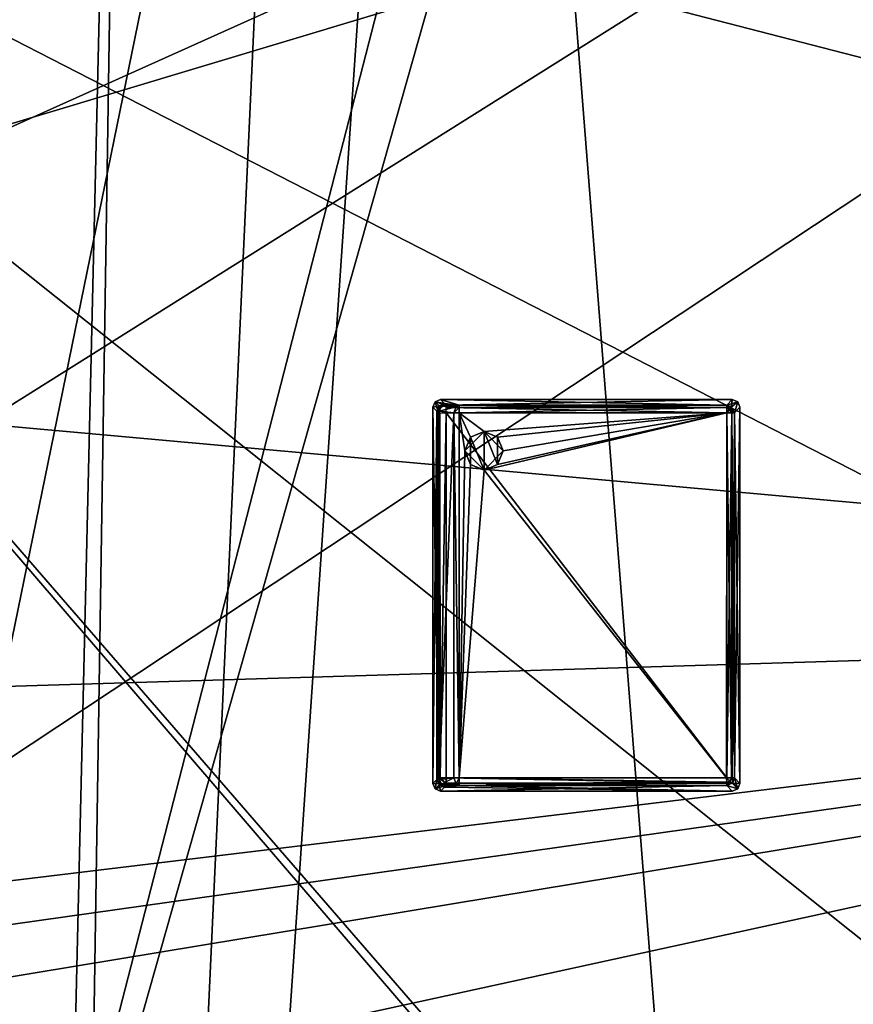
# Model space of a CAD drawing. Header units: millimetres. Extents: x -78 to 78, y -78 to 78.
# Tile 278 of 449: x 26 to 37, y 12 to 25. Entities that reach past the tile are written whole.
import ezdxf

# ---------------------------------------------------------------- set-up
doc = ezdxf.new("R2010")
doc.units = ezdxf.units.MM
doc.header["$LTSCALE"] = 41.718519
for name, color, linetype in [('10', 7, 'CONTINUOUS'), ('328', 7, 'CONTINUOUS'), ('344', 7, 'CONTINUOUS'), ('6', 7, 'CONTINUOUS'), ('6010', 7, 'CONTINUOUS'), ('6018', 7, 'CONTINUOUS'), ('6019', 7, 'CONTINUOUS'), ('6020', 7, 'CONTINUOUS'), ('6021', 7, 'CONTINUOUS'), ('6022', 7, 'CONTINUOUS'), ('6023', 7, 'CONTINUOUS'), ('6024', 7, 'CONTINUOUS'), ('6025', 7, 'CONTINUOUS'), ('6026', 7, 'CONTINUOUS'), ('6027', 7, 'CONTINUOUS'), ('6028', 7, 'CONTINUOUS'), ('6029', 7, 'CONTINUOUS'), ('6030', 7, 'CONTINUOUS'), ('6031', 7, 'CONTINUOUS'), ('6032', 7, 'CONTINUOUS'), ('6033', 7, 'CONTINUOUS'), ('6034', 7, 'CONTINUOUS'), ('6035', 7, 'CONTINUOUS'), ('6036', 7, 'CONTINUOUS'), ('6037', 7, 'CONTINUOUS'), ('6038', 7, 'CONTINUOUS'), ('6039', 7, 'CONTINUOUS'), ('6040', 7, 'CONTINUOUS'), ('6041', 7, 'CONTINUOUS'), ('6042', 7, 'CONTINUOUS'), ('6043', 7, 'CONTINUOUS'), ('6044', 7, 'CONTINUOUS'), ('6045', 7, 'CONTINUOUS'), ('6046', 7, 'CONTINUOUS'), ('6047', 7, 'CONTINUOUS'), ('6048', 7, 'CONTINUOUS'), ('6049', 7, 'CONTINUOUS'), ('6050', 7, 'CONTINUOUS'), ('6051', 7, 'CONTINUOUS'), ('6052', 7, 'CONTINUOUS'), ('6053', 7, 'CONTINUOUS'), ('6054', 7, 'CONTINUOUS'), ('6055', 7, 'CONTINUOUS'), ('6056', 7, 'CONTINUOUS'), ('6057', 7, 'CONTINUOUS'), ('6058', 7, 'CONTINUOUS'), ('6059', 7, 'CONTINUOUS'), ('6060', 7, 'CONTINUOUS'), ('6061', 7, 'CONTINUOUS'), ('6062', 7, 'CONTINUOUS'), ('6063', 7, 'CONTINUOUS'), ('6064', 7, 'CONTINUOUS'), ('6065', 7, 'CONTINUOUS'), ('6066', 7, 'CONTINUOUS'), ('6067', 7, 'CONTINUOUS'), ('748', 7, 'CONTINUOUS'), ('971', 7, 'CONTINUOUS')]:
    doc.layers.add(name, color=color, linetype=linetype)

msp = doc.modelspace()

# ---------------------------------------------------------------- linework, layer by layer
at = {"layer": '10', "linetype": 'CONTINUOUS'}
for points in [[(48.5, 30.5, -2), (-72.626, 23.226, -2), (-60, 32.9, -2), (48.5, 30.5, -2)], [(-72.626, 23.226, -2), (48.5, 30.5, -2), (0, 22.25, -2), (-72.626, 23.226, -2)], [(0, 22.25, -2), (48.5, 30.5, -2), (11.127, 19.267, -2), (0, 22.25, -2)], [(11.127, 19.267, -2), (48.5, 30.5, -2), (19.267, 11.127, -2), (11.127, 19.267, -2)], [(48.5, 30.5, -2), (49.5, -30.5, -2), (19.267, 11.127, -2), (48.5, 30.5, -2)]]:
    msp.add_3dface(points, dxfattribs=at)
at = {"layer": '328', "linetype": 'CONTINUOUS'}
for points in [[(15.5, -30, 15), (15.5, 30, 15), (32.5, -30, 15), (15.5, -30, 15)], [(15.5, 30, 15), (32.5, 30, 15), (72.319, 15.343, 15), (15.5, 30, 15)], [(32.5, -30, 15), (15.5, 30, 15), (47.5, -30, 15), (32.5, -30, 15)], [(47.5, -30, 15), (15.5, 30, 15), (67, -30, 15), (47.5, -30, 15)], [(67, -30, 15), (15.5, 30, 15), (67.5, -30, 15), (67, -30, 15)], [(67.5, -30, 15), (15.5, 30, 15), (72.319, -15.343, 15), (67.5, -30, 15)], [(72.319, -15.343, 15), (15.5, 30, 15), (73.949, 0, 15), (72.319, -15.343, 15)], [(73.949, 0, 15), (15.5, 30, 15), (72.319, 15.343, 15), (73.949, 0, 15)], [(32.5, 30, 15), (47.5, 30, 15), (72.319, 15.343, 15), (32.5, 30, 15)]]:
    msp.add_3dface(points, dxfattribs=at)
at = {"layer": '344', "linetype": 'CONTINUOUS'}
for points in [[(15.5, 30, 16.5), (15.5, -30, 16.5), (32.5, 30, 16.5), (15.5, 30, 16.5)], [(32.5, 30, 16.5), (15.5, -30, 16.5), (47.5, 30, 16.5), (32.5, 30, 16.5)], [(47.5, 30, 16.5), (15.5, -30, 16.5), (67, 30, 16.5), (47.5, 30, 16.5)], [(67, 30, 16.5), (15.5, -30, 16.5), (67.5, 30, 16.5), (67, 30, 16.5)], [(67.5, 30, 16.5), (15.5, -30, 16.5), (72.319, 15.343, 16.5), (67.5, 30, 16.5)], [(72.319, 15.343, 16.5), (15.5, -30, 16.5), (73.949, 0, 16.5), (72.319, 15.343, 16.5)]]:
    msp.add_3dface(points, dxfattribs=at)
at = {"layer": '6', "linetype": 'CONTINUOUS'}
for points in [[(24, 33), (15.5, -33), (29, 33), (24, 33)], [(29, 33), (15.5, -33), (32.5, 33), (29, 33)], [(32.5, 33), (15.5, -33), (47.5, 33), (32.5, 33)], [(47.5, 33), (15.5, -33), (48.5, 31), (47.5, 33)], [(48.5, 31), (15.5, -33), (48.5, 30.5), (48.5, 31)], [(48.5, 30.5), (15.5, -33), (49.5, 30.5), (48.5, 30.5)], [(49.5, 30.5), (15.5, -33), (48.5, -30.5), (49.5, 30.5)]]:
    msp.add_3dface(points, dxfattribs=at)
at = {"layer": '6010', "color": 7, "linetype": 'CONTINUOUS'}
for points in [[(31.867, 19.135, 23.321), (31.617, 19.385, 23.321), (31.866, 19.635, 23.321), (31.867, 19.135, 23.321)], [(32.117, 19.385, 23.321), (31.867, 19.135, 23.321), (31.866, 19.635, 23.321), (32.117, 19.385, 23.321)]]:
    msp.add_3dface(points, dxfattribs=at)
at = {"layer": '6018', "color": 7, "linetype": 'CONTINUOUS'}
for points in [[(35.028, 19.88, 21.77), (35.028, 15.123, 21.77), (31.371, 19.88, 21.77), (35.028, 19.88, 21.77)], [(31.371, 19.88, 21.77), (35.028, 15.123, 21.77), (31.371, 15.123, 21.77), (31.371, 19.88, 21.77)]]:
    msp.add_3dface(points, dxfattribs=at)
at = {"layer": '6019', "color": 7, "linetype": 'CONTINUOUS'}
for points in [[(31.371, 19.98, 21.86), (35.028, 19.98, 21.862), (35.028, 19.951, 21.8), (31.371, 19.98, 21.86)], [(31.371, 19.98, 21.86), (35.028, 19.951, 21.8), (31.374, 19.948, 21.797), (31.371, 19.98, 21.86)], [(31.374, 19.948, 21.797), (35.028, 19.88, 21.77), (31.371, 19.88, 21.77), (31.374, 19.948, 21.797)], [(35.028, 19.951, 21.8), (35.028, 19.88, 21.77), (31.374, 19.948, 21.797), (35.028, 19.951, 21.8)]]:
    msp.add_3dface(points, dxfattribs=at)
at = {"layer": '6020', "color": 7, "linetype": 'CONTINUOUS'}
for points in [[(31.3, 20.052, 22.545), (35.1, 20.052, 22.545), (31.371, 19.98, 21.86), (31.3, 20.052, 22.545)], [(31.371, 19.98, 21.86), (35.1, 20.052, 22.545), (35.028, 19.98, 21.862), (31.371, 19.98, 21.86)]]:
    msp.add_3dface(points, dxfattribs=at)
at = {"layer": '6021', "color": 7, "linetype": 'CONTINUOUS'}
for points in [[(31.272, 19.88, 21.86), (31.2, 19.952, 22.545), (31.229, 20.022, 22.543), (31.272, 19.88, 21.86)], [(31.229, 20.022, 22.543), (31.3, 20.052, 22.545), (31.371, 19.98, 21.86), (31.229, 20.022, 22.543)], [(31.272, 19.88, 21.86), (31.229, 20.022, 22.543), (31.301, 19.95, 21.855), (31.272, 19.88, 21.86)], [(31.229, 20.022, 22.543), (31.371, 19.98, 21.86), (31.301, 19.95, 21.855), (31.229, 20.022, 22.543)]]:
    msp.add_3dface(points, dxfattribs=at)
at = {"layer": '6022', "color": 7, "linetype": 'CONTINUOUS'}
for points in [[(31.2, 19.952, 22.645), (31.229, 20.022, 22.647), (31.2, 19.952, 22.545), (31.2, 19.952, 22.645)], [(31.2, 19.952, 22.545), (31.229, 20.022, 22.647), (31.229, 20.022, 22.543), (31.2, 19.952, 22.545)], [(31.229, 20.022, 22.647), (31.3, 20.052, 22.645), (31.229, 20.022, 22.543), (31.229, 20.022, 22.647)], [(31.229, 20.022, 22.543), (31.3, 20.052, 22.645), (31.3, 20.052, 22.545), (31.229, 20.022, 22.543)]]:
    msp.add_3dface(points, dxfattribs=at)
at = {"layer": '6023', "color": 7, "linetype": 'CONTINUOUS'}
for points in [[(31.2, 19.952, 22.645), (31.281, 19.97, 23.145), (31.229, 20.022, 22.647), (31.2, 19.952, 22.645)], [(31.351, 20, 23.138), (31.3, 20.052, 22.645), (31.229, 20.022, 22.647), (31.351, 20, 23.138)], [(31.281, 19.97, 23.145), (31.351, 20, 23.138), (31.229, 20.022, 22.647), (31.281, 19.97, 23.145)], [(31.252, 19.9, 23.141), (31.281, 19.97, 23.145), (31.2, 19.952, 22.645), (31.252, 19.9, 23.141)]]:
    msp.add_3dface(points, dxfattribs=at)
at = {"layer": '6024', "color": 7, "linetype": 'CONTINUOUS'}
for points in [[(35.028, 15.123, 21.77), (35.028, 19.88, 21.77), (35.095, 19.88, 21.796), (35.028, 15.123, 21.77)], [(35.099, 15.123, 21.8), (35.028, 15.123, 21.77), (35.095, 19.88, 21.796), (35.099, 15.123, 21.8)], [(35.128, 19.88, 21.86), (35.099, 15.123, 21.8), (35.095, 19.88, 21.796), (35.128, 19.88, 21.86)], [(35.128, 15.123, 21.862), (35.099, 15.123, 21.8), (35.128, 19.88, 21.86), (35.128, 15.123, 21.862)]]:
    msp.add_3dface(points, dxfattribs=at)
at = {"layer": '6025', "color": 7, "linetype": 'CONTINUOUS'}
for points in [[(31.252, 19.9, 23.141), (31.303, 19.968, 23.186), (31.281, 19.97, 23.145), (31.252, 19.9, 23.141)], [(31.281, 19.9, 23.201), (31.303, 19.968, 23.186), (31.252, 19.9, 23.141), (31.281, 19.9, 23.201)], [(31.303, 19.968, 23.186), (31.351, 20, 23.138), (31.281, 19.97, 23.145), (31.303, 19.968, 23.186)]]:
    msp.add_3dface(points, dxfattribs=at)
at = {"layer": '6026', "color": 7, "linetype": 'CONTINUOUS'}
for points in [[(35.028, 19.951, 21.8), (35.028, 19.98, 21.862), (35.088, 19.959, 21.855), (35.028, 19.951, 21.8)], [(35.128, 19.88, 21.86), (35.028, 19.951, 21.8), (35.088, 19.959, 21.855), (35.128, 19.88, 21.86)], [(35.095, 19.88, 21.796), (35.028, 19.88, 21.77), (35.028, 19.951, 21.8), (35.095, 19.88, 21.796)], [(35.128, 19.88, 21.86), (35.095, 19.88, 21.796), (35.028, 19.951, 21.8), (35.128, 19.88, 21.86)]]:
    msp.add_3dface(points, dxfattribs=at)
at = {"layer": '6027', "color": 7, "linetype": 'CONTINUOUS'}
for points in [[(31.371, 15.123, 21.77), (35.028, 15.123, 21.77), (35.028, 15.056, 21.796), (31.371, 15.123, 21.77)], [(31.371, 15.123, 21.77), (35.028, 15.056, 21.796), (31.371, 15.056, 21.796), (31.371, 15.123, 21.77)], [(35.028, 15.056, 21.796), (35.028, 15.024, 21.86), (31.371, 15.056, 21.796), (35.028, 15.056, 21.796)], [(31.371, 15.056, 21.796), (35.028, 15.024, 21.86), (31.371, 15.024, 21.86), (31.371, 15.056, 21.796)]]:
    msp.add_3dface(points, dxfattribs=at)
at = {"layer": '6028', "color": 7, "linetype": 'CONTINUOUS'}
for points in [[(35.028, 15.123, 21.77), (35.099, 15.123, 21.8), (35.028, 15.056, 21.796), (35.028, 15.123, 21.77)], [(35.028, 15.024, 21.86), (35.099, 15.123, 21.8), (35.107, 15.063, 21.855), (35.028, 15.024, 21.86)], [(35.099, 15.123, 21.8), (35.028, 15.024, 21.86), (35.028, 15.056, 21.796), (35.099, 15.123, 21.8)], [(35.099, 15.123, 21.8), (35.128, 15.123, 21.862), (35.107, 15.063, 21.855), (35.099, 15.123, 21.8)]]:
    msp.add_3dface(points, dxfattribs=at)
at = {"layer": '6029', "color": 7, "linetype": 'CONTINUOUS'}
for points in [[(31.281, 19.9, 23.201), (31.501, 19.957, 23.369), (31.303, 19.968, 23.186), (31.281, 19.9, 23.201)], [(31.281, 19.9, 23.201), (31.471, 19.88, 23.391), (31.501, 19.957, 23.369), (31.281, 19.9, 23.201)], [(31.541, 19.98, 23.33), (31.351, 20, 23.138), (31.303, 19.968, 23.186), (31.541, 19.98, 23.33)], [(31.501, 19.957, 23.369), (31.541, 19.98, 23.33), (31.303, 19.968, 23.186), (31.501, 19.957, 23.369)]]:
    msp.add_3dface(points, dxfattribs=at)
at = {"layer": '6030', "color": 7, "linetype": 'CONTINUOUS'}
for points in [[(31.3, 20.052, 22.645), (35.1, 20.052, 22.645), (31.3, 20.052, 22.545), (31.3, 20.052, 22.645)], [(31.3, 20.052, 22.545), (35.1, 20.052, 22.645), (35.1, 20.052, 22.545), (31.3, 20.052, 22.545)]]:
    msp.add_3dface(points, dxfattribs=at)
at = {"layer": '6031', "color": 7, "linetype": 'CONTINUOUS'}
for points in [[(31.296, 15.123, 21.804), (31.272, 15.123, 21.862), (31.291, 19.88, 21.811), (31.296, 15.123, 21.804)], [(31.291, 19.88, 21.811), (31.272, 15.123, 21.862), (31.272, 19.88, 21.86), (31.291, 19.88, 21.811)], [(31.371, 19.88, 21.77), (31.296, 15.123, 21.804), (31.291, 19.88, 21.811), (31.371, 19.88, 21.77)], [(31.371, 19.88, 21.77), (31.371, 15.123, 21.77), (31.296, 15.123, 21.804), (31.371, 19.88, 21.77)]]:
    msp.add_3dface(points, dxfattribs=at)
at = {"layer": '6032', "color": 7, "linetype": 'CONTINUOUS'}
for points in [[(31.371, 15.056, 21.796), (31.311, 15.044, 21.855), (31.272, 15.123, 21.862), (31.371, 15.056, 21.796)], [(31.371, 15.056, 21.796), (31.272, 15.123, 21.862), (31.296, 15.123, 21.804), (31.371, 15.056, 21.796)], [(31.371, 15.123, 21.77), (31.371, 15.056, 21.796), (31.296, 15.123, 21.804), (31.371, 15.123, 21.77)], [(31.371, 15.056, 21.796), (31.371, 15.024, 21.86), (31.311, 15.044, 21.855), (31.371, 15.056, 21.796)]]:
    msp.add_3dface(points, dxfattribs=at)
at = {"layer": '6033', "color": 7, "linetype": 'CONTINUOUS'}
for points in [[(35.028, 15.024, 21.86), (35.107, 15.063, 21.855), (35.171, 14.981, 22.543), (35.028, 15.024, 21.86)], [(35.1, 14.952, 22.545), (35.028, 15.024, 21.86), (35.171, 14.981, 22.543), (35.1, 14.952, 22.545)], [(35.107, 15.063, 21.855), (35.128, 15.123, 21.862), (35.171, 14.981, 22.543), (35.107, 15.063, 21.855)], [(35.128, 15.123, 21.862), (35.2, 15.051, 22.545), (35.171, 14.981, 22.543), (35.128, 15.123, 21.862)]]:
    msp.add_3dface(points, dxfattribs=at)
at = {"layer": '6034', "color": 7, "linetype": 'CONTINUOUS'}
for points in [[(31.281, 15.103, 23.201), (31.471, 19.88, 23.391), (31.281, 19.9, 23.201), (31.281, 15.103, 23.201)], [(31.281, 15.103, 23.201), (31.471, 15.123, 23.391), (31.471, 19.88, 23.391), (31.281, 15.103, 23.201)]]:
    msp.add_3dface(points, dxfattribs=at)
at = {"layer": '6035', "color": 7, "linetype": 'CONTINUOUS'}
for points in [[(35.028, 19.98, 21.862), (35.1, 20.052, 22.545), (35.171, 20.022, 22.543), (35.028, 19.98, 21.862)], [(35.088, 19.959, 21.855), (35.028, 19.98, 21.862), (35.171, 20.022, 22.543), (35.088, 19.959, 21.855)], [(35.128, 19.88, 21.86), (35.088, 19.959, 21.855), (35.171, 20.022, 22.543), (35.128, 19.88, 21.86)], [(35.2, 19.952, 22.545), (35.128, 19.88, 21.86), (35.171, 20.022, 22.543), (35.2, 19.952, 22.545)]]:
    msp.add_3dface(points, dxfattribs=at)
at = {"layer": '6036', "color": 7, "linetype": 'CONTINUOUS'}
for points in [[(35.1, 20.052, 22.645), (35.171, 20.022, 22.647), (35.1, 20.052, 22.545), (35.1, 20.052, 22.645)], [(35.1, 20.052, 22.545), (35.171, 20.022, 22.647), (35.171, 20.022, 22.543), (35.1, 20.052, 22.545)], [(35.171, 20.022, 22.647), (35.2, 19.952, 22.645), (35.171, 20.022, 22.543), (35.171, 20.022, 22.647)], [(35.2, 19.952, 22.645), (35.2, 19.952, 22.545), (35.171, 20.022, 22.543), (35.2, 19.952, 22.645)]]:
    msp.add_3dface(points, dxfattribs=at)
at = {"layer": '6037', "color": 7, "linetype": 'CONTINUOUS'}
for points in [[(31.2, 15.051, 22.645), (31.2, 19.952, 22.645), (31.2, 15.051, 22.545), (31.2, 15.051, 22.645)], [(31.2, 15.051, 22.545), (31.2, 19.952, 22.645), (31.2, 19.952, 22.545), (31.2, 15.051, 22.545)]]:
    msp.add_3dface(points, dxfattribs=at)
at = {"layer": '6038', "color": 7, "linetype": 'CONTINUOUS'}
for points in [[(31.311, 15.044, 21.855), (31.2, 15.051, 22.545), (31.272, 15.123, 21.862), (31.311, 15.044, 21.855)], [(31.229, 14.981, 22.543), (31.2, 15.051, 22.545), (31.311, 15.044, 21.855), (31.229, 14.981, 22.543)], [(31.371, 15.024, 21.86), (31.229, 14.981, 22.543), (31.311, 15.044, 21.855), (31.371, 15.024, 21.86)], [(31.371, 15.024, 21.86), (31.3, 14.952, 22.545), (31.229, 14.981, 22.543), (31.371, 15.024, 21.86)]]:
    msp.add_3dface(points, dxfattribs=at)
at = {"layer": '6039', "color": 7, "linetype": 'CONTINUOUS'}
for points in [[(35.128, 19.88, 21.86), (35.2, 19.952, 22.545), (35.2, 15.051, 22.545), (35.128, 19.88, 21.86)], [(35.128, 15.123, 21.862), (35.128, 19.88, 21.86), (35.2, 15.051, 22.545), (35.128, 15.123, 21.862)]]:
    msp.add_3dface(points, dxfattribs=at)
at = {"layer": '6040', "color": 7, "linetype": 'CONTINUOUS'}
for points in [[(31.371, 15.024, 21.86), (35.028, 15.024, 21.86), (31.3, 14.952, 22.545), (31.371, 15.024, 21.86)], [(35.028, 15.024, 21.86), (35.1, 14.952, 22.545), (31.3, 14.952, 22.545), (35.028, 15.024, 21.86)]]:
    msp.add_3dface(points, dxfattribs=at)
at = {"layer": '6041', "color": 7, "linetype": 'CONTINUOUS'}
for points in [[(31.471, 15.123, 23.391), (31.281, 15.103, 23.201), (31.303, 15.035, 23.185), (31.471, 15.123, 23.391)], [(31.501, 15.046, 23.369), (31.471, 15.123, 23.391), (31.303, 15.035, 23.185), (31.501, 15.046, 23.369)], [(31.351, 15.004, 23.141), (31.501, 15.046, 23.369), (31.303, 15.035, 23.185), (31.351, 15.004, 23.141)], [(31.351, 15.004, 23.141), (31.541, 15.024, 23.33), (31.501, 15.046, 23.369), (31.351, 15.004, 23.141)]]:
    msp.add_3dface(points, dxfattribs=at)
at = {"layer": '6042', "color": 7, "linetype": 'CONTINUOUS'}
for points in [[(31.272, 15.123, 21.862), (31.2, 15.051, 22.545), (31.2, 19.952, 22.545), (31.272, 15.123, 21.862)], [(31.272, 19.88, 21.86), (31.272, 15.123, 21.862), (31.2, 19.952, 22.545), (31.272, 19.88, 21.86)]]:
    msp.add_3dface(points, dxfattribs=at)
at = {"layer": '6043', "color": 7, "linetype": 'CONTINUOUS'}
for points in [[(35.028, 19.98, 23.33), (35.088, 19.959, 23.335), (35.1, 20.052, 22.645), (35.028, 19.98, 23.33)], [(35.1, 20.052, 22.645), (35.088, 19.959, 23.335), (35.171, 20.022, 22.647), (35.1, 20.052, 22.645)], [(35.088, 19.959, 23.335), (35.128, 19.88, 23.328), (35.171, 20.022, 22.647), (35.088, 19.959, 23.335)], [(35.128, 19.88, 23.328), (35.2, 19.952, 22.645), (35.171, 20.022, 22.647), (35.128, 19.88, 23.328)]]:
    msp.add_3dface(points, dxfattribs=at)
at = {"layer": '6044', "color": 7, "linetype": 'CONTINUOUS'}
for points in [[(31.229, 14.981, 22.647), (31.2, 15.051, 22.645), (31.229, 14.981, 22.543), (31.229, 14.981, 22.647)], [(31.229, 14.981, 22.543), (31.2, 15.051, 22.645), (31.2, 15.051, 22.545), (31.229, 14.981, 22.543)], [(31.3, 14.952, 22.545), (31.3, 14.952, 22.645), (31.229, 14.981, 22.647), (31.3, 14.952, 22.545)], [(31.3, 14.952, 22.545), (31.229, 14.981, 22.647), (31.229, 14.981, 22.543), (31.3, 14.952, 22.545)]]:
    msp.add_3dface(points, dxfattribs=at)
at = {"layer": '6045', "color": 7, "linetype": 'CONTINUOUS'}
for points in [[(31.471, 15.123, 23.391), (31.501, 15.046, 23.369), (31.542, 15.123, 23.42), (31.471, 15.123, 23.391)], [(31.541, 15.052, 23.39), (31.542, 15.123, 23.42), (31.501, 15.046, 23.369), (31.541, 15.052, 23.39)], [(31.541, 15.024, 23.33), (31.541, 15.052, 23.39), (31.501, 15.046, 23.369), (31.541, 15.024, 23.33)]]:
    msp.add_3dface(points, dxfattribs=at)
at = {"layer": '6046', "color": 7, "linetype": 'CONTINUOUS'}
for points in [[(31.541, 19.98, 23.33), (35.028, 19.98, 23.33), (31.3, 20.052, 22.645), (31.541, 19.98, 23.33)], [(31.351, 20, 23.138), (31.541, 19.98, 23.33), (31.3, 20.052, 22.645), (31.351, 20, 23.138)], [(35.028, 19.98, 23.33), (35.1, 20.052, 22.645), (31.3, 20.052, 22.645), (35.028, 19.98, 23.33)]]:
    msp.add_3dface(points, dxfattribs=at)
at = {"layer": '6047', "color": 7, "linetype": 'CONTINUOUS'}
for points in [[(35.028, 19.98, 23.33), (35.028, 19.951, 23.39), (35.088, 19.959, 23.335), (35.028, 19.98, 23.33)], [(35.028, 19.951, 23.39), (35.028, 19.88, 23.42), (35.088, 19.959, 23.335), (35.028, 19.951, 23.39)], [(35.028, 19.88, 23.42), (35.095, 19.88, 23.394), (35.088, 19.959, 23.335), (35.028, 19.88, 23.42)], [(35.095, 19.88, 23.394), (35.128, 19.88, 23.328), (35.088, 19.959, 23.335), (35.095, 19.88, 23.394)]]:
    msp.add_3dface(points, dxfattribs=at)
at = {"layer": '6048', "color": 7, "linetype": 'CONTINUOUS'}
for points in [[(31.3, 14.952, 22.545), (35.1, 14.952, 22.545), (31.3, 14.952, 22.645), (31.3, 14.952, 22.545)], [(35.1, 14.952, 22.545), (35.1, 14.952, 22.645), (31.3, 14.952, 22.645), (35.1, 14.952, 22.545)]]:
    msp.add_3dface(points, dxfattribs=at)
at = {"layer": '6049', "color": 7, "linetype": 'CONTINUOUS'}
for points in [[(31.471, 15.123, 23.391), (31.542, 15.123, 23.42), (31.471, 19.88, 23.391), (31.471, 15.123, 23.391)], [(31.471, 19.88, 23.391), (31.542, 15.123, 23.42), (31.542, 19.88, 23.42), (31.471, 19.88, 23.391)]]:
    msp.add_3dface(points, dxfattribs=at)
at = {"layer": '6050', "color": 7, "linetype": 'CONTINUOUS'}
for points in [[(35.028, 19.88, 23.42), (35.026, 15.126, 23.42), (35.088, 15.123, 23.4), (35.028, 19.88, 23.42)], [(35.028, 19.88, 23.42), (35.088, 15.123, 23.4), (35.095, 19.88, 23.394), (35.028, 19.88, 23.42)], [(35.088, 15.123, 23.4), (35.128, 15.123, 23.33), (35.095, 19.88, 23.394), (35.088, 15.123, 23.4)], [(35.095, 19.88, 23.394), (35.128, 15.123, 23.33), (35.128, 19.88, 23.328), (35.095, 19.88, 23.394)]]:
    msp.add_3dface(points, dxfattribs=at)
at = {"layer": '6051', "color": 7, "linetype": 'CONTINUOUS'}
for points in [[(35.2, 15.051, 22.645), (35.171, 14.981, 22.647), (35.2, 15.051, 22.545), (35.2, 15.051, 22.645)], [(35.2, 15.051, 22.545), (35.171, 14.981, 22.647), (35.171, 14.981, 22.543), (35.2, 15.051, 22.545)], [(35.1, 14.952, 22.645), (35.1, 14.952, 22.545), (35.171, 14.981, 22.543), (35.1, 14.952, 22.645)], [(35.171, 14.981, 22.647), (35.1, 14.952, 22.645), (35.171, 14.981, 22.543), (35.171, 14.981, 22.647)]]:
    msp.add_3dface(points, dxfattribs=at)
at = {"layer": '6052', "color": 7, "linetype": 'CONTINUOUS'}
for points in [[(35.2, 19.952, 22.645), (35.2, 15.051, 22.645), (35.2, 19.952, 22.545), (35.2, 19.952, 22.645)], [(35.2, 19.952, 22.545), (35.2, 15.051, 22.645), (35.2, 15.051, 22.545), (35.2, 19.952, 22.545)]]:
    msp.add_3dface(points, dxfattribs=at)
at = {"layer": '6053', "color": 7, "linetype": 'CONTINUOUS'}
for points in [[(31.542, 19.88, 23.42), (31.542, 15.123, 23.42), (31.617, 19.385, 23.42), (31.542, 19.88, 23.42)], [(35.028, 19.88, 23.42), (31.542, 19.88, 23.42), (31.866, 19.635, 23.42), (35.028, 19.88, 23.42)], [(31.866, 19.635, 23.42), (31.542, 19.88, 23.42), (31.69, 19.562, 23.42), (31.866, 19.635, 23.42)], [(31.69, 19.562, 23.42), (31.542, 19.88, 23.42), (31.617, 19.385, 23.42), (31.69, 19.562, 23.42)], [(32.042, 19.563, 23.42), (35.028, 19.88, 23.42), (31.866, 19.635, 23.42), (32.042, 19.563, 23.42)], [(35.026, 15.126, 23.42), (35.028, 19.88, 23.42), (31.868, 19.135, 23.42), (35.026, 15.126, 23.42)], [(31.868, 19.135, 23.42), (35.028, 19.88, 23.42), (32.043, 19.208, 23.42), (31.868, 19.135, 23.42)], [(32.117, 19.385, 23.42), (35.028, 19.88, 23.42), (32.042, 19.563, 23.42), (32.117, 19.385, 23.42)], [(35.028, 19.88, 23.42), (32.117, 19.385, 23.42), (32.043, 19.208, 23.42), (35.028, 19.88, 23.42)], [(31.617, 19.385, 23.42), (31.542, 15.123, 23.42), (31.691, 19.207, 23.42), (31.617, 19.385, 23.42)], [(31.691, 19.207, 23.42), (31.542, 15.123, 23.42), (31.868, 19.135, 23.42), (31.691, 19.207, 23.42)], [(31.542, 15.123, 23.42), (35.026, 15.126, 23.42), (31.868, 19.135, 23.42), (31.542, 15.123, 23.42)]]:
    msp.add_3dface(points, dxfattribs=at)
at = {"layer": '6054', "color": 7, "linetype": 'CONTINUOUS'}
for points in [[(31.471, 19.88, 23.391), (31.541, 19.951, 23.39), (31.501, 19.957, 23.369), (31.471, 19.88, 23.391)], [(31.471, 19.88, 23.391), (31.542, 19.88, 23.42), (31.541, 19.951, 23.39), (31.471, 19.88, 23.391)], [(31.541, 19.951, 23.39), (31.541, 19.98, 23.33), (31.501, 19.957, 23.369), (31.541, 19.951, 23.39)]]:
    msp.add_3dface(points, dxfattribs=at)
at = {"layer": '6055', "color": 7, "linetype": 'CONTINUOUS'}
for points in [[(31.281, 19.9, 23.201), (31.252, 19.9, 23.141), (31.281, 15.103, 23.201), (31.281, 19.9, 23.201)], [(31.252, 19.9, 23.141), (31.252, 15.103, 23.141), (31.281, 15.103, 23.201), (31.252, 19.9, 23.141)]]:
    msp.add_3dface(points, dxfattribs=at)
at = {"layer": '6056', "color": 7, "linetype": 'CONTINUOUS'}
for points in [[(31.252, 19.9, 23.141), (31.2, 19.952, 22.645), (31.2, 15.051, 22.645), (31.252, 19.9, 23.141)], [(31.252, 15.103, 23.141), (31.252, 19.9, 23.141), (31.2, 15.051, 22.645), (31.252, 15.103, 23.141)]]:
    msp.add_3dface(points, dxfattribs=at)
at = {"layer": '6057', "color": 7, "linetype": 'CONTINUOUS'}
for points in [[(35.128, 19.88, 23.328), (35.128, 15.123, 23.33), (35.2, 19.952, 22.645), (35.128, 19.88, 23.328)], [(35.128, 15.123, 23.33), (35.2, 15.051, 22.645), (35.2, 19.952, 22.645), (35.128, 15.123, 23.33)]]:
    msp.add_3dface(points, dxfattribs=at)
at = {"layer": '6058', "color": 7, "linetype": 'CONTINUOUS'}
for points in [[(35.098, 15.053, 23.335), (35.028, 15.024, 23.33), (35.171, 14.981, 22.647), (35.098, 15.053, 23.335)], [(35.028, 15.024, 23.33), (35.1, 14.952, 22.645), (35.171, 14.981, 22.647), (35.028, 15.024, 23.33)], [(35.128, 15.123, 23.33), (35.098, 15.053, 23.335), (35.2, 15.051, 22.645), (35.128, 15.123, 23.33)], [(35.2, 15.051, 22.645), (35.098, 15.053, 23.335), (35.171, 14.981, 22.647), (35.2, 15.051, 22.645)]]:
    msp.add_3dface(points, dxfattribs=at)
at = {"layer": '6059', "color": 7, "linetype": 'CONTINUOUS'}
for points in [[(31.541, 19.98, 23.33), (31.541, 19.951, 23.39), (35.028, 19.98, 23.33), (31.541, 19.98, 23.33)], [(35.028, 19.98, 23.33), (31.541, 19.951, 23.39), (35.028, 19.951, 23.39), (35.028, 19.98, 23.33)], [(31.541, 19.951, 23.39), (31.542, 19.88, 23.42), (35.028, 19.951, 23.39), (31.541, 19.951, 23.39)], [(31.542, 19.88, 23.42), (35.028, 19.88, 23.42), (35.028, 19.951, 23.39), (31.542, 19.88, 23.42)]]:
    msp.add_3dface(points, dxfattribs=at)
at = {"layer": '6060', "color": 7, "linetype": 'CONTINUOUS'}
for points in [[(31.281, 15.103, 23.201), (31.252, 15.103, 23.141), (31.282, 15.033, 23.145), (31.281, 15.103, 23.201)], [(31.303, 15.035, 23.185), (31.281, 15.103, 23.201), (31.282, 15.033, 23.145), (31.303, 15.035, 23.185)], [(31.351, 15.004, 23.141), (31.303, 15.035, 23.185), (31.282, 15.033, 23.145), (31.351, 15.004, 23.141)]]:
    msp.add_3dface(points, dxfattribs=at)
at = {"layer": '6061', "color": 7, "linetype": 'CONTINUOUS'}
for points in [[(35.026, 15.126, 23.42), (35.028, 15.069, 23.404), (35.098, 15.053, 23.335), (35.026, 15.126, 23.42)], [(35.026, 15.126, 23.42), (35.128, 15.123, 23.33), (35.088, 15.123, 23.4), (35.026, 15.126, 23.42)], [(35.128, 15.123, 23.33), (35.026, 15.126, 23.42), (35.098, 15.053, 23.335), (35.128, 15.123, 23.33)], [(35.028, 15.069, 23.404), (35.028, 15.024, 23.33), (35.098, 15.053, 23.335), (35.028, 15.069, 23.404)]]:
    msp.add_3dface(points, dxfattribs=at)
at = {"layer": '6062', "color": 7, "linetype": 'CONTINUOUS'}
for points in [[(31.866, 19.635, 23.42), (31.69, 19.562, 23.42), (31.691, 19.563, 23.32), (31.866, 19.635, 23.42)], [(31.868, 19.635, 23.32), (31.866, 19.635, 23.42), (31.691, 19.563, 23.32), (31.868, 19.635, 23.32)], [(32.042, 19.563, 23.42), (31.866, 19.635, 23.42), (31.868, 19.635, 23.32), (32.042, 19.563, 23.42)], [(32.043, 19.562, 23.32), (32.042, 19.563, 23.42), (31.868, 19.635, 23.32), (32.043, 19.562, 23.32)], [(31.69, 19.562, 23.42), (31.617, 19.385, 23.42), (31.691, 19.563, 23.32), (31.69, 19.562, 23.42)], [(31.617, 19.385, 23.42), (31.617, 19.385, 23.32), (31.691, 19.563, 23.32), (31.617, 19.385, 23.42)], [(32.117, 19.385, 23.42), (32.042, 19.563, 23.42), (32.117, 19.385, 23.32), (32.117, 19.385, 23.42)], [(32.117, 19.385, 23.32), (32.042, 19.563, 23.42), (32.043, 19.562, 23.32), (32.117, 19.385, 23.32)]]:
    msp.add_3dface(points, dxfattribs=at)
at = {"layer": '6063', "color": 7, "linetype": 'CONTINUOUS'}
for points in [[(31.542, 15.123, 23.42), (31.541, 15.052, 23.39), (35.028, 15.069, 23.404), (31.542, 15.123, 23.42)], [(31.541, 15.024, 23.33), (35.028, 15.024, 23.33), (35.028, 15.069, 23.404), (31.541, 15.024, 23.33)], [(31.541, 15.052, 23.39), (31.541, 15.024, 23.33), (35.028, 15.069, 23.404), (31.541, 15.052, 23.39)], [(35.026, 15.126, 23.42), (31.542, 15.123, 23.42), (35.028, 15.069, 23.404), (35.026, 15.126, 23.42)]]:
    msp.add_3dface(points, dxfattribs=at)
at = {"layer": '6064', "color": 7, "linetype": 'CONTINUOUS'}
for points in [[(31.252, 15.103, 23.141), (31.2, 15.051, 22.645), (31.229, 14.981, 22.647), (31.252, 15.103, 23.141)], [(31.282, 15.033, 23.145), (31.252, 15.103, 23.141), (31.229, 14.981, 22.647), (31.282, 15.033, 23.145)], [(31.3, 14.952, 22.645), (31.282, 15.033, 23.145), (31.229, 14.981, 22.647), (31.3, 14.952, 22.645)], [(31.3, 14.952, 22.645), (31.351, 15.004, 23.141), (31.282, 15.033, 23.145), (31.3, 14.952, 22.645)]]:
    msp.add_3dface(points, dxfattribs=at)
at = {"layer": '6065', "color": 7, "linetype": 'CONTINUOUS'}
for points in [[(31.866, 19.135, 23.32), (31.868, 19.635, 23.32), (31.691, 19.563, 23.32), (31.866, 19.135, 23.32)], [(31.866, 19.135, 23.32), (32.042, 19.207, 23.32), (31.868, 19.635, 23.32), (31.866, 19.135, 23.32)], [(32.042, 19.207, 23.32), (32.043, 19.562, 23.32), (31.868, 19.635, 23.32), (32.042, 19.207, 23.32)], [(31.617, 19.385, 23.32), (31.69, 19.208, 23.32), (31.691, 19.563, 23.32), (31.617, 19.385, 23.32)], [(31.69, 19.208, 23.32), (31.866, 19.135, 23.32), (31.691, 19.563, 23.32), (31.69, 19.208, 23.32)], [(32.042, 19.207, 23.32), (32.117, 19.385, 23.32), (32.043, 19.562, 23.32), (32.042, 19.207, 23.32)]]:
    msp.add_3dface(points, dxfattribs=at)
at = {"layer": '6066', "color": 7, "linetype": 'CONTINUOUS'}
for points in [[(35.1, 14.952, 22.645), (31.541, 15.024, 23.33), (31.351, 15.004, 23.141), (35.1, 14.952, 22.645)], [(31.541, 15.024, 23.33), (35.1, 14.952, 22.645), (35.028, 15.024, 23.33), (31.541, 15.024, 23.33)], [(31.3, 14.952, 22.645), (35.1, 14.952, 22.645), (31.351, 15.004, 23.141), (31.3, 14.952, 22.645)]]:
    msp.add_3dface(points, dxfattribs=at)
at = {"layer": '6067', "color": 7, "linetype": 'CONTINUOUS'}
for points in [[(31.617, 19.385, 23.42), (31.691, 19.207, 23.42), (31.617, 19.385, 23.32), (31.617, 19.385, 23.42)], [(31.617, 19.385, 23.32), (31.691, 19.207, 23.42), (31.69, 19.208, 23.32), (31.617, 19.385, 23.32)], [(32.043, 19.208, 23.42), (32.117, 19.385, 23.42), (32.042, 19.207, 23.32), (32.043, 19.208, 23.42)], [(32.117, 19.385, 23.42), (32.117, 19.385, 23.32), (32.042, 19.207, 23.32), (32.117, 19.385, 23.42)], [(31.69, 19.208, 23.32), (31.691, 19.207, 23.42), (31.866, 19.135, 23.32), (31.69, 19.208, 23.32)], [(31.691, 19.207, 23.42), (31.868, 19.135, 23.42), (31.866, 19.135, 23.32), (31.691, 19.207, 23.42)], [(31.866, 19.135, 23.32), (31.868, 19.135, 23.42), (32.042, 19.207, 23.32), (31.866, 19.135, 23.32)], [(31.868, 19.135, 23.42), (32.043, 19.208, 23.42), (32.042, 19.207, 23.32), (31.868, 19.135, 23.42)]]:
    msp.add_3dface(points, dxfattribs=at)
at = {"layer": '748', "color": 7, "linetype": 'CONTINUOUS'}
for points in [[(45.977, 32.717, 28.7), (-49.767, 26.599, 28.7), (20, 23.59, 28.7), (45.977, 32.717, 28.7)], [(23.29, 22.519, 28.7), (45.977, 32.717, 28.7), (20, 23.59, 28.7), (23.29, 22.519, 28.7)], [(25.313, 19.738, 28.7), (45.977, 32.717, 28.7), (23.29, 22.519, 28.7), (25.313, 19.738, 28.7)], [(53.754, 17.171, 28.7), (45.977, 32.717, 28.7), (25.313, 19.738, 28.7), (53.754, 17.171, 28.7)], [(25.327, 16.305, 28.7), (53.754, 17.171, 28.7), (25.313, 19.738, 28.7), (25.327, 16.305, 28.7)], [(20, 11.59, 28.7), (23.29, 10.519, 28.7), (53.754, 17.171, 28.7), (20, 11.59, 28.7)], [(20, 11.59, 28.7), (53.754, 17.171, 28.7), (20, 12.41, 28.7), (20, 11.59, 28.7)], [(20, 12.41, 28.7), (53.754, 17.171, 28.7), (23.31, 13.496, 28.7), (20, 12.41, 28.7)], [(23.29, 10.519, 28.7), (25.313, 7.738, 28.7), (53.754, 17.171, 28.7), (23.29, 10.519, 28.7)], [(25.327, 4.305, 28.7), (23.31, 1.496, 28.7), (53.754, 17.171, 28.7), (25.327, 4.305, 28.7)], [(53.754, 17.171, 28.7), (23.31, 1.496, 28.7), (56.43, 0, 28.7), (53.754, 17.171, 28.7)], [(23.31, 13.496, 28.7), (53.754, 17.171, 28.7), (25.327, 16.305, 28.7), (23.31, 13.496, 28.7)], [(25.313, 7.738, 28.7), (25.327, 4.305, 28.7), (53.754, 17.171, 28.7), (25.313, 7.738, 28.7)]]:
    msp.add_3dface(points, dxfattribs=at)
at = {"layer": '971', "color": 7, "linetype": 'CONTINUOUS'}
for points in [[(36.017, -12.428, 26.2), (26.029, -36.542, 26.2), (31.538, 44.395, 26.2), (36.017, -12.428, 26.2)], [(31.538, 44.395, 26.2), (26.029, -36.542, 26.2), (29.687, 42.692, 26.2), (31.538, 44.395, 26.2)], [(43.826, 32.322, 26.2), (36.017, -12.428, 26.2), (31.538, 44.395, 26.2), (43.826, 32.322, 26.2)], [(29.687, 42.692, 26.2), (26.029, -36.542, 26.2), (27.25, 42.075, 26.2), (29.687, 42.692, 26.2)], [(25.263, 42.477, 26.2), (27.25, 42.075, 26.2), (25.263, -42.477, 26.2), (25.263, 42.477, 26.2)], [(27.25, 42.075, 26.2), (26.029, -36.542, 26.2), (25.263, -42.477, 26.2), (27.25, 42.075, 26.2)], [(37.617, -10.829, 26.2), (36.017, -12.428, 26.2), (43.826, 32.322, 26.2), (37.617, -10.829, 26.2)]]:
    msp.add_3dface(points, dxfattribs=at)

doc.saveas('drawing.dxf')
